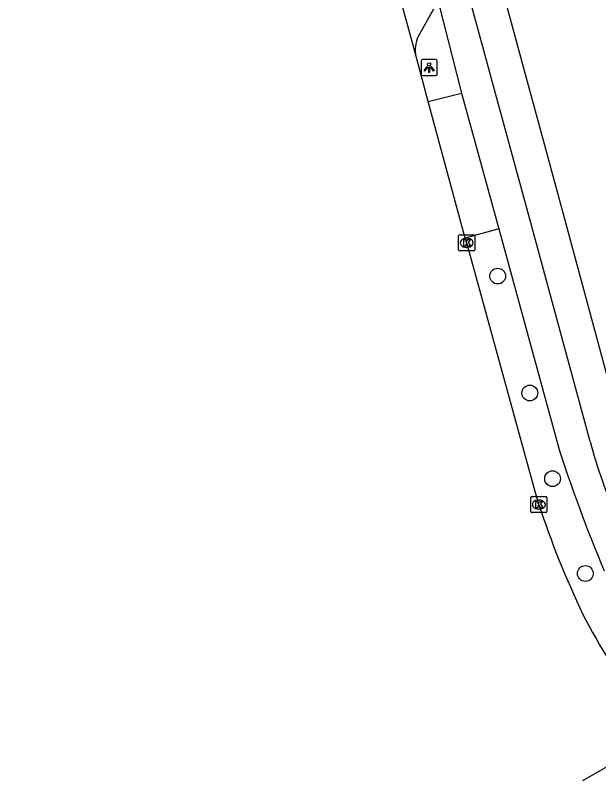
# Model space of a CAD drawing. Extents: x 162542 to 163144, y 380786 to 381511.
# Drawn here: x 162607.85 to 162643.99, y 380854.45 to 380901.83 of the extents above; entities that cross this region are included whole.
import ezdxf

# ---------------------------------------------------------------- set-up
doc = ezdxf.new("R2010")
doc.units = 0
for name, color, linetype in [('IMGEO_Boom', 7, 'Continuous'), ('IMGEO_Fietspad_gesloten', 7, 'Continuous'), ('IMGEO_Kolk', 7, 'Continuous'), ('IMGEO_Lichtpunt', 7, 'Continuous'), ('IMGEO_Parkeervlak_open', 7, 'Continuous'), ('IMGEO_Rijbaan_regionaal_gesloten', 7, 'Continuous'), ('IMGEO_Voetpad_open', 7, 'Continuous')]:
    doc.layers.add(name, color=color, linetype=linetype)

msp = doc.modelspace()

# ---------------------------------------------------------------- linework, layer by layer
at = {"layer": 'IMGEO_Boom'}
for centre in [(162637.731, 380885.689), (162639.718, 380878.448), (162641.13, 380873.15), (162643.161, 380867.278)]:
    msp.add_circle(centre, 0.489, dxfattribs=at)
at = {"layer": 'IMGEO_Fietspad_gesloten'}
for points in [[(162643.462, 380875.449), (162639.655, 380889.439), (162637.353, 380897.897), (162637.06, 380898.972), (162635.614, 380904.269), (162634.818, 380907.18), (162628.553, 380930.119), (162627.119, 380935.366)], [(162633.876, 380902.558), (162634.064, 380902.611), (162635.479, 380897.013)], [(162635.479, 380897.013), (162637.798, 380888.619)], [(162637.798, 380888.619), (162641.425, 380875.317)]]:
    msp.add_lwpolyline(points, dxfattribs=at)
for centre, radius, start, end in [((162731.971, 380904.2), 95.041, 197.69193, 202.74834), ((162672.519, 380883.055), 30.036, 194.668, 204.2526)]:
    msp.add_arc(centre, radius, start, end, dxfattribs=at)
at = {"layer": 'IMGEO_Kolk'}
for p, q in [((162635.31, 380887.32), (162635.31, 380888.172)), ((162635.385, 380888.246), (162636.237, 380888.246)), ((162636.311, 380888.172), (162636.311, 380887.32)), ((162635.798, 380888.026), (162635.823, 380888.026)), ((162636.237, 380887.246), (162635.385, 380887.246)), ((162635.821, 380887.466), (162635.796, 380887.466)), ((162639.856, 380872.044), (162640.708, 380872.044)), ((162639.781, 380871.118), (162639.781, 380871.97)), ((162640.269, 380871.824), (162640.294, 380871.824)), ((162640.782, 380871.97), (162640.782, 380871.118)), ((162640.708, 380871.044), (162639.856, 380871.044)), ((162640.292, 380871.264), (162640.267, 380871.264))]:
    msp.add_line(p, q, dxfattribs=at)
for points in [[(162635.31, 380887.32), (162635.31, 380888.172)], [(162635.385, 380888.246), (162636.237, 380888.246)], [(162636.311, 380888.172), (162636.311, 380887.32)], [(162635.631, 380887.946), (162635.754, 380887.946), (162635.754, 380887.795), (162635.884, 380887.946), (162636.048, 380887.946), (162635.902, 380887.795), (162636.055, 380887.546), (162635.903, 380887.546), (162635.818, 380887.71), (162635.754, 380887.643), (162635.754, 380887.546), (162635.631, 380887.546), (162635.631, 380887.946)], [(162636.237, 380887.246), (162635.385, 380887.246)], [(162639.856, 380872.044), (162640.708, 380872.044)], [(162639.781, 380871.118), (162639.781, 380871.97)], [(162640.102, 380871.744), (162640.225, 380871.744), (162640.225, 380871.593), (162640.355, 380871.744), (162640.519, 380871.744), (162640.373, 380871.593), (162640.526, 380871.344), (162640.374, 380871.344), (162640.289, 380871.508), (162640.225, 380871.441), (162640.225, 380871.344), (162640.102, 380871.344), (162640.102, 380871.744)], [(162640.782, 380871.97), (162640.782, 380871.118)], [(162640.708, 380871.044), (162639.856, 380871.044)]]:
    msp.add_lwpolyline(points, dxfattribs=at)
for centre, start, end in [((162635.387, 380888.17), 91.552, 178.448), ((162635.387, 380888.17), 91.552, 178.448), ((162636.235, 380888.17), 1.552, 88.448), ((162636.235, 380888.17), 1.552, 88.448), ((162635.387, 380887.322), 181.552, 268.448), ((162635.387, 380887.322), 181.552, 268.448), ((162636.235, 380887.322), 271.552, 358.448), ((162636.235, 380887.322), 271.552, 358.448), ((162639.858, 380871.968), 91.552, 178.448), ((162639.858, 380871.968), 91.552, 178.448), ((162640.706, 380871.968), 1.552, 88.448), ((162640.706, 380871.968), 1.552, 88.448), ((162639.858, 380871.12), 181.552, 268.448), ((162639.858, 380871.12), 181.552, 268.448), ((162640.706, 380871.12), 271.552, 358.448), ((162640.706, 380871.12), 271.552, 358.448)]:
    msp.add_arc(centre, 0.0765, start, end, dxfattribs=at)
for centre, major_axis, ratio, start_param, end_param in [((162635.797, 380887.746), (-0.387, 0.002), 0.722429, 4.712389, 7.853982), ((162635.822, 380887.746), (-0.39, 0.002), 0.717154, 1.570796, 4.712389), ((162640.268, 380871.544), (-0.387, 0.002), 0.722429, 4.712389, 7.853982), ((162640.293, 380871.544), (-0.39, 0.002), 0.717154, 1.570796, 4.712389)]:
    msp.add_ellipse(centre, major_axis=major_axis, ratio=ratio, start_param=start_param, end_param=end_param, dxfattribs=at)
at = {"layer": 'IMGEO_Lichtpunt'}
for p, q in [((162632.982, 380898.999), (162632.982, 380898.192)), ((162632.982, 380898.999), (162632.982, 380898.192)), ((162633.884, 380899.094), (162633.076, 380899.094)), ((162633.884, 380899.094), (162633.076, 380899.094)), ((162633.978, 380898.192), (162633.978, 380898.999)), ((162633.978, 380898.192), (162633.978, 380898.999)), ((162633.076, 380898.098), (162633.884, 380898.098)), ((162633.076, 380898.098), (162633.884, 380898.098))]:
    msp.add_line(p, q, dxfattribs=at)
for points in [[(162633.356, 380898.663), (162633.395, 380898.635), (162633.207, 380898.373), (162633.169, 380898.4), (162633.356, 380898.663)], [(162633.458, 380898.615), (162633.505, 380898.615), (162633.505, 380898.293), (162633.458, 380898.293), (162633.458, 380898.615)], [(162633.568, 380898.635), (162633.606, 380898.662), (162633.793, 380898.4), (162633.754, 380898.372), (162633.568, 380898.635)]]:
    msp.add_lwpolyline(points, dxfattribs=at)
msp.add_circle((162633.481, 380898.797), 0.0994, dxfattribs=at)
for centre, start, end in [((162633.076, 380898.999), 90, 180), ((162633.076, 380898.999), 90, 180), ((162633.884, 380898.999), 0, 90), ((162633.884, 380898.999), 0, 90), ((162633.076, 380898.192), 180, 270), ((162633.076, 380898.192), 180, 270), ((162633.884, 380898.192), 270, 0), ((162633.884, 380898.192), 270, 360)]:
    msp.add_arc(centre, 0.0946, start, end, dxfattribs=at)
at = {"layer": 'IMGEO_Parkeervlak_open'}
msp.add_lwpolyline([(162633.746, 380902.215), (162632.882, 380900.671)], dxfattribs=at)
msp.add_arc((162634.653, 380899.685), 2.027, 150.9007, 186.9276, dxfattribs=at)
at = {"layer": 'IMGEO_Rijbaan_regionaal_gesloten'}
for points in [[(162632.641, 380899.441), (162629.06, 380912.479), (162622.511, 380936.425), (162622.251, 380937.208), (162619.024, 380945.389), (162618.814, 380946.04), (162615.75, 380957.284), (162615.549, 380958.056), (162614.179, 380963.071), (162614.338, 380963.116), (162607.853, 380986.486)], [(162633.428, 380896.495), (162632.641, 380899.441)], [(162635.718, 380888.044), (162633.428, 380896.495)], [(162640.282, 380871.544), (162639.938, 380872.72), (162635.811, 380887.746), (162635.718, 380888.044)], [(162647.869, 380857.258), (162642.974, 380854.453)]]:
    msp.add_lwpolyline(points, dxfattribs=at)
for centre, radius, start, end in [((162694.147, 380889.21), 56.688, 198.1578, 205.5181), ((162684.444, 380886.302), 46.705, 207.4271, 216.0436)]:
    msp.add_arc(centre, radius, start, end, dxfattribs=at)
at = {"layer": 'IMGEO_Voetpad_open'}
for points in [[(162629.166, 380935.922), (162630.597, 380930.676), (162630.628, 380930.559), (162636.833, 380907.747), (162637.627, 380904.829), (162639.374, 380898.406), (162640.423, 380894.548), (162641.657, 380889.996), (162644.783, 380878.463), (162646.531, 380872.082)], [(162633.428, 380896.495), (162635.479, 380897.013)], [(162637.798, 380888.619), (162635.718, 380888.044)]]:
    msp.add_lwpolyline(points, dxfattribs=at)

doc.saveas('drawing.dxf')
